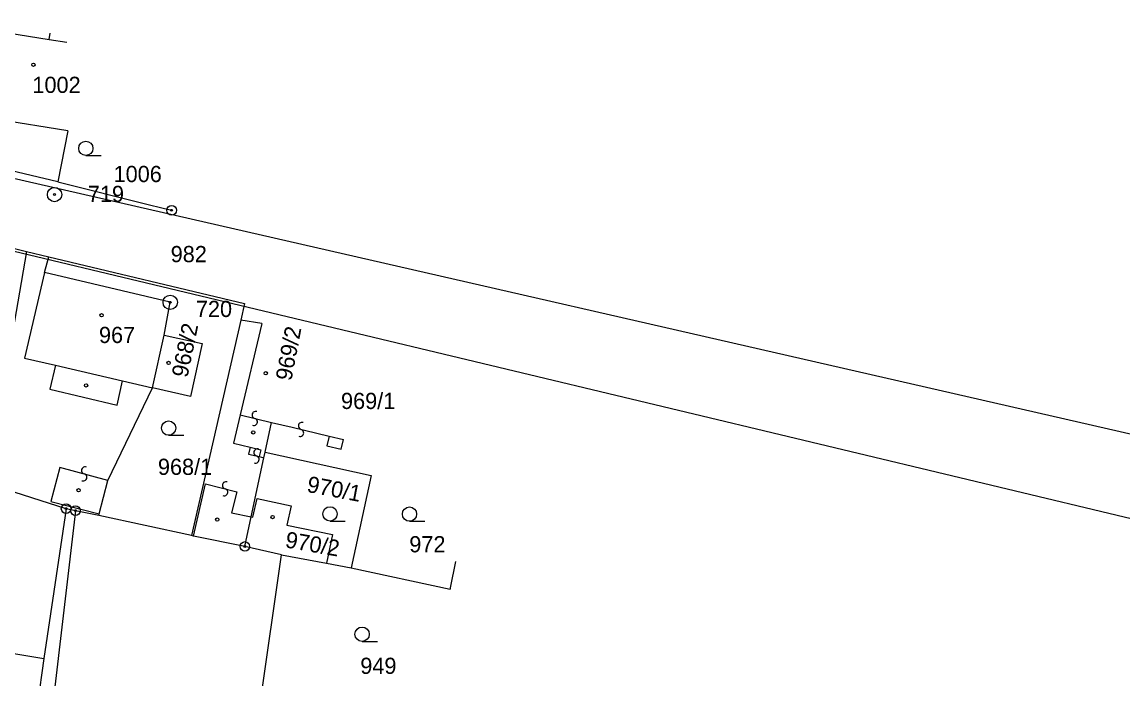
# Model space of a CAD drawing. Extents: x -469926 to -462499, y -1098642 to -1092733.
# Drawn here: x -465706.1 to -465590.7, y -1094478.2 to -1094409.3 of the extents above; entities that cross this region are included whole.
import ezdxf

# ---------------------------------------------------------------- set-up
doc = ezdxf.new("R2010")
doc.units = 0
for name, color, linetype in [('Vrstva 1', 7, 'Continuous'), ('Vrstva 14', 7, 'Continuous'), ('Vrstva 24', 7, 'Continuous'), ('Vrstva 25', 7, 'Continuous'), ('Vrstva 4', 7, 'Continuous'), ('Vrstva 50', 7, 'Continuous'), ('Vrstva 51', 7, 'Continuous'), ('Vrstva 8', 7, 'Continuous')]:
    doc.layers.add(name, color=color, linetype=linetype)

msp = doc.modelspace()

# ---------------------------------------------------------------- linework, layer by layer
at = {"layer": 'Vrstva 1'}
for p, q in [((-465701.28, -1094420.68), (-465702.33, -1094426.01)), ((-465701.28, -1094420.68), (-465702.33, -1094426.01)), ((-465702.33, -1094426.01), (-465714.48, -1094423.11)), ((-465702.33, -1094426.01), (-465714.48, -1094423.11)), ((-465702.33, -1094426.01), (-465692.72, -1094428.42)), ((-465702.33, -1094426.01), (-465692.72, -1094428.42)), ((-465692.72, -1094428.42), (-465690.41, -1094429)), ((-465692.72, -1094428.42), (-465690.41, -1094429)), ((-465721.43, -1094429.43), (-465705.63, -1094433.32)), ((-465721.43, -1094429.43), (-465705.63, -1094433.32)), ((-465705.63, -1094433.32), (-465707.63, -1094444.88)), ((-465705.63, -1094433.32), (-465707.63, -1094444.88)), ((-465705.63, -1094433.32), (-465703.3, -1094433.87)), ((-465705.63, -1094433.32), (-465703.3, -1094433.87)), ((-465703.76, -1094435.52), (-465703.3, -1094433.87)), ((-465703.76, -1094435.52), (-465703.3, -1094433.87)), ((-465703.3, -1094433.87), (-465682.76, -1094438.77)), ((-465703.3, -1094433.87), (-465682.76, -1094438.77)), ((-465690.56, -1094438.65), (-465703.76, -1094435.52)), ((-465690.56, -1094438.65), (-465703.76, -1094435.52)), ((-465691.2, -1094442.09), (-465690.56, -1094438.65)), ((-465691.2, -1094442.09), (-465690.56, -1094438.65)), ((-465682.76, -1094438.77), (-465683.16, -1094440.52)), ((-465682.76, -1094438.77), (-465683.16, -1094440.52)), ((-465683.16, -1094440.52), (-465688.33, -1094463.12)), ((-465683.16, -1094440.52), (-465688.33, -1094463.12)), ((-465692.42, -1094447.62), (-465691.2, -1094442.09)), ((-465692.42, -1094447.62), (-465691.2, -1094442.09)), ((-465691.2, -1094442.09), (-465687.22, -1094442.97)), ((-465691.2, -1094442.09), (-465687.22, -1094442.97)), ((-465687.22, -1094442.97), (-465688.45, -1094448.54)), ((-465687.22, -1094442.97), (-465688.45, -1094448.54)), ((-465697.11, -1094457.32), (-465692.42, -1094447.62)), ((-465697.11, -1094457.32), (-465692.42, -1094447.62)), ((-465688.45, -1094448.54), (-465692.42, -1094447.62)), ((-465688.45, -1094448.54), (-465692.42, -1094447.62)), ((-465680.61, -1094454.38), (-465679.94, -1094451.24)), ((-465680.61, -1094454.38), (-465679.94, -1094451.24)), ((-465679.94, -1094451.24), (-465677.79, -1094451.75)), ((-465679.94, -1094451.24), (-465677.79, -1094451.75)), ((-465682.06, -1094461.15), (-465680.74, -1094454.95)), ((-465682.06, -1094461.15), (-465680.74, -1094454.95)), ((-465680.74, -1094454.95), (-465680.61, -1094454.38)), ((-465680.74, -1094454.95), (-465680.61, -1094454.38)), ((-465680.61, -1094454.38), (-465669.49, -1094456.82)), ((-465680.61, -1094454.38), (-465669.49, -1094456.82)), ((-465698.01, -1094460.82), (-465697.11, -1094457.32)), ((-465698.01, -1094460.82), (-465697.11, -1094457.32)), ((-465669.49, -1094456.82), (-465671.58, -1094466.51)), ((-465669.49, -1094456.82), (-465671.58, -1094466.51)), ((-465701.48, -1094460.29), (-465709.82, -1094457.64)), ((-465701.48, -1094460.29), (-465709.82, -1094457.64)), ((-465681.88, -1094461.19), (-465681.46, -1094459.23)), ((-465681.88, -1094461.19), (-465681.46, -1094459.23)), ((-465681.46, -1094459.23), (-465677.89, -1094459.99)), ((-465681.46, -1094459.23), (-465677.89, -1094459.99)), ((-465700.5, -1094460.5), (-465704.56, -1094494.94)), ((-465700.5, -1094460.5), (-465704.56, -1094494.94)), ((-465701.48, -1094460.29), (-465703.8, -1094476.02)), ((-465701.48, -1094460.29), (-465703.8, -1094476.02)), ((-465700.5, -1094460.5), (-465701.48, -1094460.29)), ((-465700.5, -1094460.5), (-465701.48, -1094460.29)), ((-465698.06, -1094461.02), (-465700.5, -1094460.5)), ((-465698.06, -1094461.02), (-465700.5, -1094460.5)), ((-465698.06, -1094461.02), (-465698.01, -1094460.82)), ((-465698.06, -1094461.02), (-465698.01, -1094460.82)), ((-465677.89, -1094459.99), (-465678.32, -1094462.01)), ((-465677.89, -1094459.99), (-465678.32, -1094462.01)), ((-465688.33, -1094463.12), (-465698.06, -1094461.02)), ((-465688.33, -1094463.12), (-465698.06, -1094461.02)), ((-465682.73, -1094464.25), (-465682.06, -1094461.15)), ((-465682.73, -1094464.25), (-465682.06, -1094461.15)), ((-465682.06, -1094461.15), (-465681.88, -1094461.19)), ((-465682.06, -1094461.15), (-465681.88, -1094461.19)), ((-465678.32, -1094462.01), (-465673.53, -1094463)), ((-465678.32, -1094462.01), (-465673.53, -1094463)), ((-465688.11, -1094463.16), (-465688.33, -1094463.12)), ((-465688.11, -1094463.16), (-465688.33, -1094463.12)), ((-465682.73, -1094464.25), (-465688.11, -1094463.16)), ((-465682.73, -1094464.25), (-465688.11, -1094463.16)), ((-465673.53, -1094463), (-465674.16, -1094465.99)), ((-465673.53, -1094463), (-465674.16, -1094465.99)), ((-465678.9, -1094465.12), (-465682.73, -1094464.25)), ((-465678.9, -1094465.12), (-465682.73, -1094464.25)), ((-465683.57, -1094497.97), (-465678.9, -1094465.12)), ((-465683.57, -1094497.97), (-465678.9, -1094465.12)), ((-465678.9, -1094465.12), (-465674.16, -1094465.99)), ((-465678.9, -1094465.12), (-465674.16, -1094465.99)), ((-465674.16, -1094465.99), (-465671.58, -1094466.51)), ((-465674.16, -1094465.99), (-465671.58, -1094466.51)), ((-465671.58, -1094466.51), (-465661.22, -1094468.72)), ((-465671.58, -1094466.51), (-465661.22, -1094468.72)), ((-465660.64, -1094465.82), (-465661.19, -1094468.58)), ((-465660.64, -1094465.82), (-465661.19, -1094468.58)), ((-465661.19, -1094468.58), (-465661.22, -1094468.72)), ((-465661.19, -1094468.58), (-465661.22, -1094468.72)), ((-465715.34, -1094474.08), (-465703.8, -1094476.02)), ((-465715.34, -1094474.08), (-465703.8, -1094476.02)), ((-465703.8, -1094476.02), (-465706.54, -1094494.66)), ((-465703.8, -1094476.02), (-465706.54, -1094494.66))]:
    msp.add_line(p, q, dxfattribs=at)
at = {"layer": 'Vrstva 14'}
msp.add_line((-465781.34, -1094415.5), (-465582.42, -1094463.08), dxfattribs=at)
msp.add_line((-465781.34, -1094415.5), (-465582.42, -1094463.08), dxfattribs=at)
at = {"layer": 'Vrstva 24'}
for centre, radius in [((-465702.69, -1094427.35), 0.75), ((-465702.69, -1094427.35), 0.75), ((-465702.69, -1094427.35), 0.1), ((-465702.69, -1094427.35), 0.1), ((-465690.41, -1094429), 0.5), ((-465690.41, -1094429), 0.5), ((-465690.41, -1094429), 0.1), ((-465690.41, -1094429), 0.1), ((-465690.56, -1094438.65), 0.75), ((-465690.56, -1094438.65), 0.75), ((-465690.56, -1094438.65), 0.1), ((-465690.56, -1094438.65), 0.1), ((-465701.48, -1094460.29), 0.5), ((-465701.48, -1094460.29), 0.5), ((-465701.48, -1094460.29), 0.1), ((-465701.48, -1094460.29), 0.1), ((-465700.5, -1094460.5), 0.5), ((-465700.5, -1094460.5), 0.5), ((-465700.5, -1094460.5), 0.1), ((-465700.5, -1094460.5), 0.1), ((-465682.73, -1094464.25), 0.5), ((-465682.73, -1094464.25), 0.5), ((-465682.73, -1094464.25), 0.1), ((-465682.73, -1094464.25), 0.1)]:
    msp.add_circle(centre, radius, dxfattribs=at)
at = {"layer": 'Vrstva 25'}
for p, q in [((-465699.41, -1094423.25), (-465697.81, -1094423.25)), ((-465699.41, -1094423.25), (-465697.81, -1094423.25)), ((-465690.73, -1094452.59), (-465689.13, -1094452.59)), ((-465690.73, -1094452.59), (-465689.13, -1094452.59)), ((-465673.8, -1094461.59), (-465672.2, -1094461.59)), ((-465673.8, -1094461.59), (-465672.2, -1094461.59)), ((-465665.47, -1094461.61), (-465663.87, -1094461.61)), ((-465665.47, -1094461.61), (-465663.87, -1094461.61)), ((-465670.44, -1094474.21), (-465668.84, -1094474.21)), ((-465670.44, -1094474.21), (-465668.84, -1094474.21))]:
    msp.add_line(p, q, dxfattribs=at)
for centre, radius in [((-465704.91, -1094413.73), 0.175), ((-465704.91, -1094413.73), 0.175), ((-465699.41, -1094422.5), 0.75), ((-465699.41, -1094422.5), 0.75), ((-465697.75, -1094440.01), 0.175), ((-465697.75, -1094440.01), 0.175), ((-465690.73, -1094445.01), 0.175), ((-465690.73, -1094445.01), 0.175), ((-465680.55, -1094446.09), 0.175), ((-465680.55, -1094446.09), 0.175), ((-465699.39, -1094447.37), 0.175), ((-465699.39, -1094447.37), 0.175), ((-465690.73, -1094451.84), 0.75), ((-465690.73, -1094451.84), 0.75), ((-465681.86, -1094452.3), 0.175), ((-465681.86, -1094452.3), 0.175), ((-465700.17, -1094458.36), 0.175), ((-465700.17, -1094458.36), 0.175), ((-465673.8, -1094460.84), 0.75), ((-465673.8, -1094460.84), 0.75), ((-465665.47, -1094460.86), 0.75), ((-465665.47, -1094460.86), 0.75), ((-465685.63, -1094461.44), 0.175), ((-465685.63, -1094461.44), 0.175), ((-465679.83, -1094461.17), 0.175), ((-465679.83, -1094461.17), 0.175), ((-465670.44, -1094473.46), 0.75), ((-465670.44, -1094473.46), 0.75)]:
    msp.add_circle(centre, radius, dxfattribs=at)
at = {"layer": 'Vrstva 4'}
for p, q in [((-465709.1, -1094410.13), (-465703.25, -1094411.07)), ((-465709.1, -1094410.13), (-465703.25, -1094411.07)), ((-465703.25, -1094411.07), (-465703.15, -1094410.42)), ((-465703.25, -1094411.07), (-465703.15, -1094410.42)), ((-465703.25, -1094411.07), (-465701.41, -1094411.37)), ((-465703.25, -1094411.07), (-465701.41, -1094411.37)), ((-465701.28, -1094420.68), (-465710.67, -1094419.14)), ((-465701.28, -1094420.68), (-465710.67, -1094419.14)), ((-465703.76, -1094435.52), (-465705.83, -1094444.5)), ((-465703.76, -1094435.52), (-465705.83, -1094444.5)), ((-465680.94, -1094440.87), (-465683.21, -1094450.46)), ((-465680.94, -1094440.87), (-465683.21, -1094450.46)), ((-465680.94, -1094440.87), (-465683.16, -1094440.52)), ((-465680.94, -1094440.87), (-465683.16, -1094440.52)), ((-465705.83, -1094444.5), (-465702.6, -1094445.25)), ((-465705.83, -1094444.5), (-465702.6, -1094445.25)), ((-465702.6, -1094445.25), (-465703.19, -1094447.76)), ((-465702.6, -1094445.25), (-465703.19, -1094447.76)), ((-465702.6, -1094445.25), (-465695.55, -1094446.89)), ((-465702.6, -1094445.25), (-465695.55, -1094446.89)), ((-465696.14, -1094449.42), (-465695.55, -1094446.89)), ((-465696.14, -1094449.42), (-465695.55, -1094446.89)), ((-465695.55, -1094446.89), (-465692.42, -1094447.62)), ((-465695.55, -1094446.89), (-465692.42, -1094447.62)), ((-465703.19, -1094447.76), (-465696.14, -1094449.42)), ((-465703.19, -1094447.76), (-465696.14, -1094449.42)), ((-465683.21, -1094450.46), (-465683.92, -1094453.43)), ((-465683.21, -1094450.46), (-465683.92, -1094453.43)), ((-465683.21, -1094450.46), (-465679.94, -1094451.24)), ((-465683.21, -1094450.46), (-465679.94, -1094451.24)), ((-465677.79, -1094451.75), (-465673.91, -1094452.67)), ((-465677.79, -1094451.75), (-465673.91, -1094452.67)), ((-465673.91, -1094452.67), (-465674.15, -1094453.69)), ((-465673.91, -1094452.67), (-465674.15, -1094453.69)), ((-465673.91, -1094452.67), (-465672.4, -1094453.03)), ((-465673.91, -1094452.67), (-465672.4, -1094453.03)), ((-465683.92, -1094453.43), (-465682.17, -1094453.84)), ((-465683.92, -1094453.43), (-465682.17, -1094453.84)), ((-465682.17, -1094453.84), (-465682.35, -1094454.57)), ((-465682.17, -1094453.84), (-465682.35, -1094454.57)), ((-465682.17, -1094453.84), (-465681.06, -1094454.11)), ((-465682.17, -1094453.84), (-465681.06, -1094454.11)), ((-465674.15, -1094453.69), (-465672.65, -1094454.05)), ((-465674.15, -1094453.69), (-465672.65, -1094454.05)), ((-465672.65, -1094454.05), (-465672.4, -1094453.03)), ((-465672.65, -1094454.05), (-465672.4, -1094453.03)), ((-465682.35, -1094454.57), (-465681.24, -1094454.83)), ((-465682.35, -1094454.57), (-465681.24, -1094454.83)), ((-465681.06, -1094454.11), (-465681.24, -1094454.83)), ((-465681.06, -1094454.11), (-465681.24, -1094454.83)), ((-465681.24, -1094454.83), (-465680.74, -1094454.95)), ((-465681.24, -1094454.83), (-465680.74, -1094454.95)), ((-465702.12, -1094455.96), (-465703.09, -1094459.53)), ((-465702.12, -1094455.96), (-465703.09, -1094459.53)), ((-465697.11, -1094457.32), (-465702.12, -1094455.96)), ((-465697.11, -1094457.32), (-465702.12, -1094455.96)), ((-465688.11, -1094463.16), (-465686.86, -1094457.69)), ((-465688.11, -1094463.16), (-465686.86, -1094457.69)), ((-465686.86, -1094457.69), (-465683.56, -1094458.51)), ((-465686.86, -1094457.69), (-465683.56, -1094458.51)), ((-465683.56, -1094458.51), (-465684.14, -1094460.71)), ((-465683.56, -1094458.51), (-465684.14, -1094460.71)), ((-465703.09, -1094459.53), (-465698.01, -1094460.82)), ((-465703.09, -1094459.53), (-465698.01, -1094460.82)), ((-465684.14, -1094460.71), (-465682.06, -1094461.15)), ((-465684.14, -1094460.71), (-465682.06, -1094461.15))]:
    msp.add_line(p, q, dxfattribs=at)
at = {"layer": 'Vrstva 51'}
for centre, radius, start, end in [((-465681.6, -1094450.46), 0.376, 68.9904, 255.3015), ((-465681.6, -1094450.46), 0.376, 68.9904, 255.3015), ((-465681.79, -1094451.19), 0.377, 248.3143, 75.9775), ((-465681.79, -1094451.19), 0.377, 248.3143, 75.9775), ((-465676.75, -1094451.61), 0.376, 68.9904, 255.3015), ((-465676.75, -1094451.61), 0.376, 68.9904, 255.3015), ((-465676.94, -1094452.34), 0.377, 248.3143, 75.9775), ((-465676.94, -1094452.34), 0.377, 248.3143, 75.9775), ((-465681.42, -1094454.4), 0.376, 68.9904, 255.3015), ((-465681.42, -1094454.4), 0.376, 68.9904, 255.3015), ((-465681.61, -1094455.13), 0.377, 248.3143, 75.9775), ((-465681.61, -1094455.13), 0.377, 248.3143, 75.9775), ((-465699.49, -1094456.28), 0.376, 68.9904, 255.3015), ((-465699.49, -1094456.28), 0.376, 68.9904, 255.3015), ((-465699.68, -1094457.01), 0.377, 248.3143, 75.9775), ((-465699.68, -1094457.01), 0.377, 248.3143, 75.9775), ((-465684.71, -1094457.84), 0.376, 68.9904, 255.3015), ((-465684.71, -1094457.84), 0.376, 68.9904, 255.3015), ((-465684.9, -1094458.57), 0.377, 248.3143, 75.9775), ((-465684.9, -1094458.57), 0.377, 248.3143, 75.9775)]:
    msp.add_arc(centre, radius, start, end, dxfattribs=at)
at = {"layer": 'Vrstva 8'}
msp.add_line((-465546.61, -1094462.4), (-465778.69, -1094409.25), dxfattribs=at)

# ---------------------------------------------------------------- texts
at = {"layer": 'Vrstva 50'}
for s, p in [('1002', (-465705.01, -1094416.69)), ('1006', (-465696.5, -1094426.04)), ('719', (-465699.2, -1094428.13)), ('982', (-465690.51, -1094434.44)), ('982', (-465690.51, -1094434.44)), ('720', (-465687.87, -1094440.19)), ('720', (-465687.87, -1094440.19)), ('967', (-465698.03, -1094442.92)), ('969/1', (-465672.65, -1094449.84)), ('968/1', (-465691.85, -1094456.75)), ('972', (-465665.49, -1094464.87)), ('949', (-465670.63, -1094477.62))]:
    msp.add_text(s, height=1.7, dxfattribs=at).set_placement(p)
for s, rotation, p in [('968/2', 78.327, (-465688.76, -1094446.62)), ('969/2', 79.182, (-465677.86, -1094446.95)), ('970/1', 349.218, (-465676.31, -1094458.52)), ('970/2', 350.073, (-465678.58, -1094464.34))]:
    msp.add_text(s, height=1.7, rotation=rotation, dxfattribs=at).set_placement(p)

doc.saveas('drawing.dxf')
